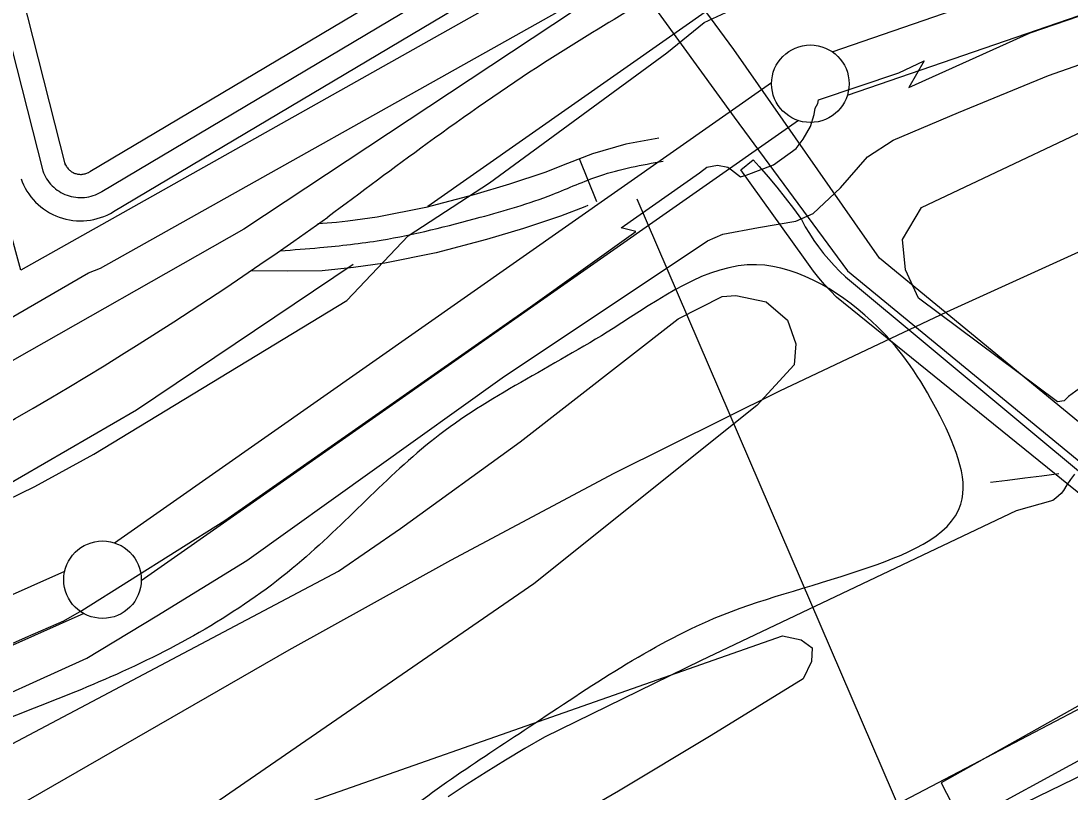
# Model space of a CAD drawing. Extents: x 3508733 to 3546731, y 546897 to 572481.
# Drawn here: x 3514601 to 3515278, y 565118 to 565615 of the extents above; entities that cross this region are included whole.
import ezdxf

# ---------------------------------------------------------------- set-up
doc = ezdxf.new("R2010")
doc.units = 0
for name, color, linetype in [('V-CHAN-DOCK', 7, 'Continuous'), ('V-FLOD-BASE', 7, 'Continuous'), ('V-LEVE-TOET', 7, 'Continuous'), ('V-RIVR-EDGE', 7, 'Continuous'), ('V-RIVR-RANG', 7, 'Continuous'), ('V-ROAD-CNTR', 7, 'Continuous'), ('V-RRAP-RVMT', 7, 'Continuous'), ('V-SITE-OTLN', 7, 'Continuous'), ('V-SITE-VEGE', 7, 'Continuous'), ('V-SURV-LINE', 7, 'Continuous'), ('V-TOPO-DPTH', 7, 'Continuous'), ('V-TOPO-MINR', 7, 'Continuous'), ('V-TOPO-SHOR', 7, 'Continuous'), ('V-UTIL-LINE', 7, 'Continuous')]:
    doc.layers.add(name, color=color, linetype=linetype)

msp = doc.modelspace()

# ---------------------------------------------------------------- linework, layer by layer
at = {"layer": 'V-CHAN-DOCK'}
msp.add_lwpolyline([(3515301.42, 565295.77), (3515127.12, 565436.96), (3515123.2, 565440.96), (3515119.42, 565445.1), (3515115.78, 565449.35), (3515112.28, 565453.73), (3515108.93, 565458.21), (3515105.73, 565462.8), (3515065.32, 565519.14), (3515073.27, 565525.55), (3515077.23, 565521.26), (3515083.01, 565514.68), (3515088.62, 565507.96), (3515094.06, 565501.1), (3515099.32, 565494.11), (3515104.41, 565486.98), (3515106.93, 565482.42), (3515109.62, 565477.95), (3515112.49, 565473.59), (3515115.52, 565469.34), (3515118.7, 565465.21), (3515122.04, 565461.2), (3515125.54, 565457.32), (3515129.17, 565453.57), (3515132.94, 565449.97), (3515296, 565314.03)], dxfattribs=at)
at = {"layer": 'V-FLOD-BASE'}
msp.add_lwpolyline([(3514450.67, 565148.71), (3514603.99, 565217.34), (3514628.66, 565228.08), (3514640.4, 565234.63), (3514732.53, 565292.89), (3514929.62, 565430.68), (3514997.66, 565479.37), (3514988.22, 565481.67), (3515038.67, 565517.3), (3515043.36, 565520.86), (3515050.42, 565522.08), (3515056.9, 565520.94), (3515059.27, 565519.19), (3515065.19, 565514.51), (3515068.71, 565515.71), (3515086.34, 565522.29), (3515101, 565532.98), (3515105.68, 565538.9), (3515110.35, 565547.17), (3515112.66, 565554.84), (3515113.22, 565558.96), (3515114.97, 565561.92), (3515115.55, 565564.28), (3515167.27, 565581.66), (3515183.72, 565589.42), (3515173.81, 565572.28), (3515251.94, 565607.48), (3515370.08, 565648.22)], dxfattribs=at)
at = {"layer": 'V-LEVE-TOET'}
for points in [[(3514850.78, 565476.6), (3514903.37, 565510.72), (3515017.59, 565594.69), (3515041.66, 565614.29), (3515064.01, 565624.45), (3515103.44, 565637.65), (3515402.39, 565746.14), (3515714.94, 565848.8), (3515765.58, 565860.89), (3516060.61, 565933.97), (3516227.27, 565973.28), (3516431.01, 566026.36), (3516562.98, 566047.77)], [(3514557.97, 565165.23), (3514643.63, 565203.97), (3514688.77, 565231.3), (3514746.81, 565266.94), (3514911.44, 565384.97), (3515043.88, 565473.41), (3515053.86, 565477.58), (3515076.78, 565481.84), (3515100.88, 565486.09), (3515112.03, 565490.86), (3515129.58, 565507.44), (3515147.11, 565527.55), (3515163.52, 565538.23), (3515205.78, 565556.13), (3515263.88, 565580), (3515381.31, 565621.28)], [(3514014.45, 565045.08), (3514079.71, 565079.08), (3514201.16, 565129), (3514287.9, 565175.83), (3514445.87, 565234.81), (3514609.94, 565314.8), (3514648.15, 565335.66), (3514811.23, 565434.7), (3514850.78, 565476.6)]]:
    msp.add_lwpolyline(points, dxfattribs=at)
at = {"layer": 'V-RIVR-EDGE'}
msp.add_lwpolyline([(3515306.43, 565150.43), (3515193.53, 565088.82), (3515058.53, 565008.89), (3514957.24, 564931.93), (3514786.68, 564842.28), (3514708.73, 564786.72), (3514617.91, 564731.18), (3514543.69, 564697.05), (3514476.78, 564648.2), (3514398.26, 564611.02), (3514311.77, 564572.02), (3514195.84, 564524.51), (3514045.57, 564461.77), (3513941.27, 564406.89), (3513813.67, 564345.93)], dxfattribs=at)
at = {"layer": 'V-RIVR-RANG'}
msp.add_line((3514998.19, 565500.39), (3515401.7, 564563.6), dxfattribs=at)
at = {"layer": 'V-ROAD-CNTR'}
msp.add_line((3514972.45, 565498.4), (3514961.42, 565526.3), dxfattribs=at)
for points in [[(3515714.23, 566298.44), (3514863.26, 566056.12), (3514503.54, 565957.31), (3514615.14, 565518.55)], [(3514856.2, 566038.63), (3514521.71, 565946.75), (3514629.67, 565522.25)], [(3514645.51, 565517.99), (3514908.54, 565674.66)], [(3514653.18, 565505.1), (3514916.21, 565661.77)], [(3514660.86, 565492.21), (3514923.89, 565648.89)], [(3515012.52, 565539.55), (3514991.22, 565535.63), (3514969.66, 565529.56), (3514953.68, 565523.24), (3514938.85, 565517.36), (3514916.24, 565509.87), (3514893.24, 565502.96), (3514862.15, 565494.82), (3514830.87, 565488.55), (3514811.86, 565485.95), (3514804.69, 565485.1), (3514804.69, 565485.1), (3514792.46, 565484.28)], [(3514629.16, 565523.87), (3514629.52, 565522.92), (3514629.77, 565522.37), (3514630.04, 565521.83), (3514630.34, 565521.31), (3514630.68, 565520.81), (3514631.04, 565520.32), (3514631.43, 565519.86), (3514631.84, 565519.42), (3514632.27, 565519.01), (3514632.73, 565518.62), (3514633.21, 565518.25), (3514633.71, 565517.91), (3514634.23, 565517.6), (3514634.76, 565517.32), (3514635.31, 565517.07), (3514635.87, 565516.85), (3514636.44, 565516.66), (3514637.02, 565516.51), (3514637.62, 565516.38), (3514638.21, 565516.29), (3514638.81, 565516.24), (3514639.42, 565516.21), (3514640.02, 565516.22), (3514640.62, 565516.26), (3514641.21, 565516.34), (3514641.81, 565516.45), (3514642.39, 565516.59), (3514642.97, 565516.77), (3514643.53, 565516.97), (3514644.09, 565517.21), (3514644.63, 565517.48), (3514645.29, 565517.86), (3514645.32, 565517.88)], [(3514615.14, 565518.55), (3514615.65, 565517.2), (3514616.23, 565515.89), (3514616.89, 565514.61), (3514617.61, 565513.37), (3514618.41, 565512.17), (3514619.27, 565511.02), (3514620.19, 565509.92), (3514621.17, 565508.87), (3514622.21, 565507.88), (3514623.3, 565506.94), (3514624.45, 565506.07), (3514625.64, 565505.26), (3514626.87, 565504.52), (3514628.14, 565503.85), (3514629.45, 565503.26), (3514630.79, 565502.73), (3514632.15, 565502.28), (3514633.54, 565501.91), (3514634.95, 565501.62), (3514636.37, 565501.4), (3514637.8, 565501.26), (3514639.24, 565501.21), (3514640.68, 565501.23), (3514642.11, 565501.33), (3514643.54, 565501.52), (3514644.95, 565501.78), (3514646.35, 565502.12), (3514647.72, 565502.53), (3514649.07, 565503.03), (3514650.39, 565503.6), (3514651.68, 565504.24), (3514652.93, 565504.95), (3514653.18, 565505.1)], [(3514601.11, 565513.23), (3514601.77, 565511.49), (3514602.7, 565509.41), (3514603.73, 565507.39), (3514604.88, 565505.43), (3514606.14, 565503.54), (3514607.49, 565501.72), (3514608.95, 565499.98), (3514610.51, 565498.31), (3514612.15, 565496.74), (3514613.88, 565495.27), (3514615.68, 565493.89), (3514617.57, 565492.61), (3514619.51, 565491.44), (3514621.52, 565490.39), (3514623.59, 565489.44), (3514625.71, 565488.61), (3514627.87, 565487.9), (3514630.06, 565487.31), (3514632.28, 565486.85), (3514634.53, 565486.51), (3514636.8, 565486.29), (3514639.06, 565486.2), (3514641.33, 565486.24), (3514643.6, 565486.4), (3514645.86, 565486.69), (3514648.09, 565487.1), (3514650.3, 565487.64), (3514652.47, 565488.3), (3514654.61, 565489.08), (3514656.7, 565489.98), (3514658.73, 565490.99), (3514660.57, 565492.03), (3514661.04, 565492.32)], [(3514966.63, 565496.1), (3514964.72, 565495.34), (3514949.11, 565489.15), (3514925.27, 565481.26), (3514901.35, 565474.08), (3514868.9, 565465.58), (3514835.86, 565458.96), (3514815.49, 565456.17), (3514795.42, 565454.02), (3514773.3, 565453.7), (3514749.28, 565453.88)], [(3515280.51, 565322.69), (3515278.01, 565319.28), (3515275.69, 565315.75), (3515273.55, 565312.1), (3515272.03, 565310.29), (3515270.34, 565308.63), (3515268.5, 565307.14), (3515266.53, 565305.82), (3515243, 565298.97), (3515039.78, 565202.37), (3514938.77, 565152.9), (3514926.12, 565145.58), (3514913.57, 565138.09), (3514901.14, 565130.42), (3514888.81, 565122.57), (3514876.6, 565114.55)], [(3515270.58, 565322.85), (3515259.52, 565321.47), (3515248.45, 565320.08), (3515237.39, 565318.69), (3515226.32, 565317.3)]]:
    msp.add_lwpolyline(points, dxfattribs=at)
msp.add_arc((3513367.56, 567487.06), 2458.24, 295.67177, 305.61053, dxfattribs=at)
for points in [[(3514994.13, 565622.54), (3514938.79, 565588.36), (3514863.1, 565536.09), (3514798.92, 565488.52)], [(3514768.21, 565466.88), (3514793.91, 565468.94), (3514833.36, 565473.75), (3514897.29, 565488.52), (3514943.98, 565503.26), (3514974.47, 565515.33), (3515015.24, 565524.8)], [(3513477.3, 564406.21), (3513423.74, 564377.66), (3513367.39, 564344.91), (3513300.47, 564324.47), (3513236.35, 564299.74), (3513172.28, 564289.58), (3513132.25, 564312.45), (3513107.98, 564377.79), (3513104.76, 564412.43), (3513138.96, 564447.21), (3513266.59, 564517.29), (3513398.72, 564550.1), (3513476.4, 564535.4), (3513465.33, 564589.24), (3513482.92, 564626.92), (3513540.28, 564666.75), (3513675.48, 564727.34), (3513784.12, 564782.29), (3513881.84, 564829.15), (3514004.97, 564895.21), (3514122.9, 564956.75), (3514256.65, 565008.56), (3514323.7, 565032.89), (3514422.64, 565079.54), (3514541.71, 565143.3), (3514662.64, 565193.51), (3514779.32, 565264.48), (3514868, 565345.8), (3514982.97, 565416.73), (3515075.51, 565457.84), (3515153.7, 565417.65), (3515191.96, 565363.89), (3515207.36, 565303.38), (3515143.03, 565260.91), (3515048.26, 565229.69), (3514928.88, 565159.61), (3514831.12, 565089.92), (3514727.61, 564992.37), (3514610.19, 564913.85), (3514479.85, 564836.88), (3514348.41, 564780.77), (3514232.27, 564765.43), (3514090.72, 564697.85), (3513950.5, 564618.16), (3513792.66, 564542.81), (3513632.2, 564482.2), (3513534.33, 564440.69), (3513477.3, 564406.21)]]:
    msp.add_spline(points, degree=3, dxfattribs=at)
at = {"layer": 'V-RRAP-RVMT'}
msp.add_lwpolyline([(3515321.37, 565194.78), (3515194.69, 565123.6), (3515201.44, 565110.14), (3515072.42, 565035.93), (3515074.57, 565032.48), (3514949.43, 564961.93), (3514950.86, 564958.46), (3514825.33, 564890.37), (3514830.89, 564879.13), (3514701.88, 564804.47), (3514703.64, 564801.31), (3514593.75, 564737.56), (3514591.81, 564740.73), (3514455.46, 564665.77), (3514456.27, 564664.03), (3514352.58, 564612.65), (3514345.87, 564624.95), (3514205.86, 564561.65), (3514206.88, 564559.18), (3514070.47, 564495.64), (3514071.71, 564493.09), (3513937.55, 564429.57), (3513810.83, 564370.18)], dxfattribs=at)
at = {"layer": 'V-SITE-OTLN'}
for p, q in [((3514974.55, 565632.92), (3514744.71, 565480.9)), ((3514744.71, 565480.9), (3514314.11, 565235.89))]:
    msp.add_line(p, q, dxfattribs=at)
at = {"layer": 'V-SITE-VEGE'}
for points in [[(3515846.27, 565623.57), (3515748.77, 565602.3), (3515721.62, 565590.89), (3515687.93, 565584.19), (3515665.47, 565580.51), (3515637.72, 565569.1), (3515613.52, 565559.5), (3515584.61, 565545.72), (3515426.96, 565489.18), (3515395.06, 565481.9), (3515364.36, 565469.29), (3515344.96, 565449.06), (3515326.76, 565422.92), (3515307.37, 565400.33), (3515293.26, 565384.86), (3515276.76, 565372.93), (3515273.82, 565369.95), (3515269.69, 565369.34), (3515179.95, 565436.27), (3515171.56, 565454.56), (3515169.67, 565474.07), (3515181.98, 565494.85), (3515330.08, 565564.94), (3515598.74, 565659.4)], [(3514572.87, 565136.89), (3514805.86, 565260.13), (3514845.94, 565287.58), (3514923.12, 565343.65), (3515025.02, 565422.94), (3515053.33, 565437.3), (3515062.2, 565437.95), (3515081.75, 565433.92), (3515095.43, 565422.17), (3515100.84, 565406.81), (3515099.74, 565393.2), (3515075.63, 565367.03), (3514931.93, 565251.99), (3514703.29, 565094.46), (3514626.6, 565054.96), (3514595.89, 565044.72)]]:
    msp.add_lwpolyline(points, dxfattribs=at)
at = {"layer": 'V-SURV-LINE'}
for points in [[(3515124.22, 565595.39), (3515660.63, 565780.27)], [(3515670.4, 565751.91), (3515133.98, 565567.03)], [(3514661.42, 565278.34), (3515085.25, 565575.52)], [(3515102.47, 565550.95), (3514678.64, 565253.78)], [(3514111.84, 565029.4), (3514629.33, 565260.16)], [(3514641.54, 565232.76), (3514124.05, 565002)]]:
    msp.add_lwpolyline(points, dxfattribs=at)
for centre in [(3515110.21, 565574.7), (3514653.68, 565254.59)]:
    msp.add_circle(centre, 25, dxfattribs=at)
at = {"layer": 'V-TOPO-DPTH'}
msp.add_lwpolyline([(3516340.97, 565569.56), (3515882.44, 565404.01), (3515862.2, 565396.4), (3515842.1, 565388.43), (3515822.21, 565379.93), (3515802.47, 565371.08), (3515482.78, 565222.65), (3515350.12, 565159.82), (3515218.13, 565095.65), (3515087.13, 565029.47), (3514956.8, 564961.94), (3514756.28, 564856.11), (3514726.67, 564840.57), (3514697, 564825.14), (3514667.26, 564809.86), (3514637.47, 564794.68), (3514002.03, 564472.98), (3513881.12, 564411.79)], dxfattribs=at)
at = {"layer": 'V-TOPO-MINR'}
for points in [[(3515676.53, 565645.19), (3515198.13, 565427.21), (3515090.24, 565376.19), (3514983.38, 565323.15), (3514878.08, 565267.1), (3514773.8, 565209.04), (3514591.46, 565104.08)], [(3516340.97, 565569.56), (3515882.44, 565404.01), (3515862.2, 565396.4), (3515842.1, 565388.43), (3515822.21, 565379.93), (3515802.47, 565371.08), (3515482.78, 565222.65), (3515350.12, 565159.82), (3515218.13, 565095.65), (3515087.13, 565029.47), (3514956.8, 564961.94), (3514756.28, 564856.11), (3514726.67, 564840.57), (3514697, 564825.14), (3514667.26, 564809.86), (3514637.47, 564794.68), (3514002.03, 564472.98), (3513881.12, 564411.79)], [(3515476.95, 565272.58), (3515072.56, 565060.39), (3515007.47, 565026.26), (3514942.37, 564992.16), (3514877.25, 564958.09), (3514812.11, 564924.05), (3514710.36, 564870.91), (3514696.08, 564863.49), (3514681.78, 564856.1), (3514667.45, 564848.77), (3514653.11, 564841.47), (3514456.32, 564741.85), (3514343.51, 564684.87), (3514230.63, 564628.06), (3514117.63, 564571.46), (3514004.55, 564515.02), (3513325.49, 564176.92)], [(3514590.82, 565040.84), (3514625.9, 565054.07), (3514661.15, 565066.85), (3515092.22, 565218.45), (3515104.26, 565215.7), (3515111.32, 565210.55), (3515110.94, 565201.82), (3515105.59, 565190.69), (3515046.21, 565154.14), (3514986.46, 565118.2), (3514926.17, 565083.19), (3514865.52, 565048.79), (3514693.25, 564952.85), (3514669.99, 564940.1), (3514646.62, 564927.56), (3514623.09, 564915.33), (3514599.44, 564903.32)]]:
    msp.add_lwpolyline(points, dxfattribs=at)
at = {"layer": 'V-TOPO-SHOR'}
for points in [[(3514863.52, 565495.68), (3515050.87, 565627.1), (3515067.93, 565634.87), (3515279.2, 565710.99), (3515615.83, 565829.13), (3515828.37, 565889.94), (3516048.04, 565941.34), (3516248.26, 565989.69), (3516390.75, 566027.67), (3516503.24, 566052.51), (3516549.77, 566062.8)], [(3514062.14, 565081.15), (3514305.06, 565190.48), (3514549.19, 565294.52), (3514571.54, 565304.09), (3514675.57, 565364.25), (3514815.38, 565458.25)]]:
    msp.add_lwpolyline(points, dxfattribs=at)
at = {"layer": 'V-UTIL-LINE'}
for points in [[(3515570.27, 565120.21), (3515154.84, 565462.22), (3515060.86, 565596.73), (3515010.93, 565664.86), (3515000.31, 565665.39), (3514988.54, 565659.42), (3514982, 565668.82), (3514601.08, 565454.27), (3514519.11, 565755.18), (3514494.97, 565847.88), (3514445.51, 566037.84), (3514339.43, 566427.66), (3514242.97, 566786.86), (3514133.82, 567198.49), (3514046.62, 567521.12)], [(3514517.13, 564568.11), (3514289.48, 565081.48), (3514267.38, 565130.89), (3514262.6, 565141.48), (3514226.79, 565212.64), (3514226.16, 565220.3), (3514240.31, 565220.97), (3514497.19, 565366.97), (3514505.97, 565378.22), (3514563.01, 565408.05), (3514574.78, 565412.24), (3514644.73, 565452.76), (3514652.38, 565455.75), (3514952.19, 565623.82), (3514986.28, 565644.07), (3514990.96, 565650), (3515061.12, 565553.09), (3515134.24, 565453.84), (3515394.4, 565240.09), (3515559.75, 565105.42)]]:
    msp.add_lwpolyline(points, dxfattribs=at)

doc.saveas('drawing.dxf')
